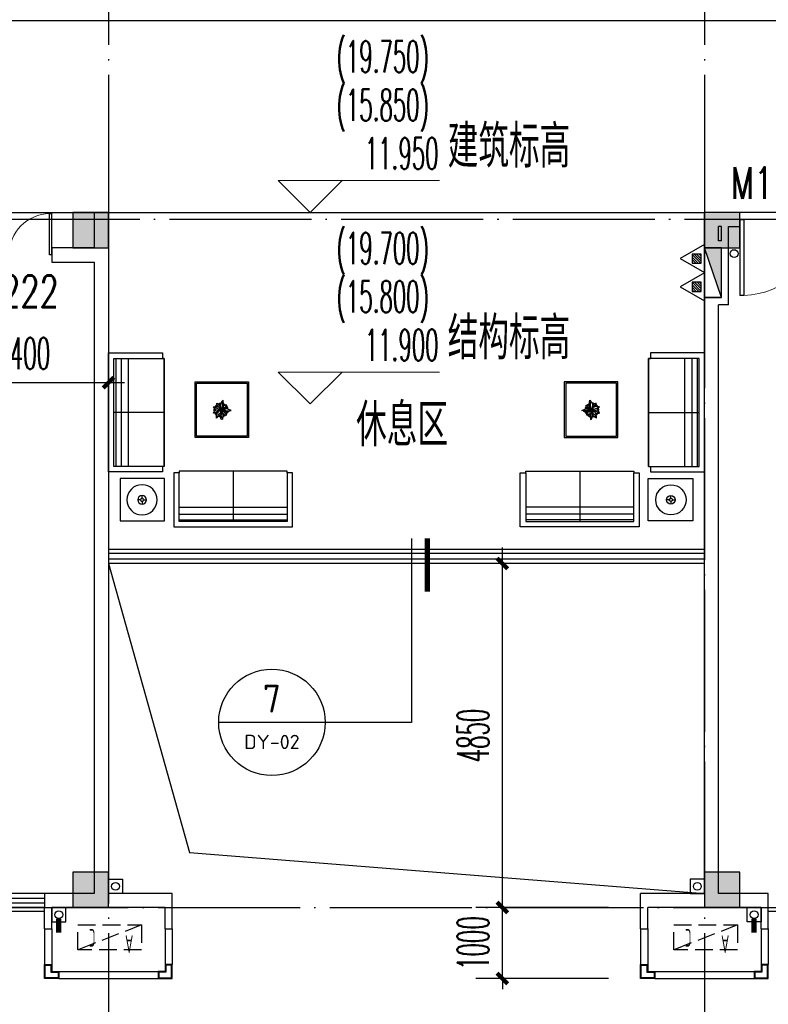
# Model space of a CAD drawing. Extents: x 1779708 to 7299578, y -1121471 to 88434.
# Tile 366 of 656: x 4733866 to 4744417, y -1062206 to -1048327. Entities that reach past the tile are written whole.
import ezdxf
from ezdxf.enums import TextEntityAlignment as Align

# ---------------------------------------------------------------- set-up
doc = ezdxf.new("R2010")
doc.units = 0
doc.header["$LTSCALE"] = 1000
doc.header["$MEASUREMENT"] = 0
doc.linetypes.add('DASH', pattern=[0.35, 0.25, -0.1])
doc.linetypes.add('DOTE', pattern=[2.42, 2, -0.2, 0.02, -0.2])
doc.layers.get('0').update_dxf_attribs({"linetype": 'CONTINUOUS'})
doc.layers.get('Defpoints').update_dxf_attribs({"linetype": 'CONTINUOUS'})
for name, color, linetype in [('11111111111111111111111111111', 50, 'DASH'), ('DIM_IDEN', 3, 'CONTINUOUS'), ('DIM_污水', 3, 'CONTINUOUS'), ('DOTE', 1, 'DOTE'), ('EQUIP_灭火器', 7, 'CONTINUOUS'), ('FUR', 9, 'CONTINUOUS'), ('P_PS_DIM', 1, 'CONTINUOUS'), ('PIPE-雨水', 4, 'CONTINUOUS'), ('PUB_DIM', 3, 'CONTINUOUS'), ('PUB_TEXT', 7, 'CONTINUOUS'), ('SPACE', 7, 'CONTINUOUS'), ('WALL', 255, 'CONTINUOUS'), ('WINDOW', 2, 'CONTINUOUS'), ('WINDOW_TEXT', 7, 'CONTINUOUS'), ('修改', 6, 'CONTINUOUS'), ('墙柱', 2, 'CONTINUOUS'), ('室外构件', 4, 'CONTINUOUS'), ('栏杆', 6, 'CONTINUOUS'), ('看线', 3, 'CONTINUOUS'), ('空调机位表示', 70, 'CONTINUOUS'), ('道路', 33, 'CONTINUOUS')]:
    doc.layers.add(name, color=color, linetype=linetype)
doc.layers.add('DIM_ELEV', color=3, linetype='CONTINUOUS', lineweight=13)
doc.styles.add('_TCH_DIM', font='SIMPLEX.shx', dxfattribs={"width": 0.7, "bigfont": 'GBCBIG.shx'})
doc.styles.add('_TCH_DIM_T3', font='SIMPLEX.shx', dxfattribs={"width": 0.494118, "bigfont": 'GBCBIG.shx'})
doc.styles.add('_TCH_SPACE', font='SIMPLEX', dxfattribs={"height": 5, "bigfont": 'GBCBIG'})
doc.styles.add('_TCH_WINDOW', font='SIMPLEX', dxfattribs={"height": 3.5, "bigfont": 'GBCBIG'})
doc.styles.get("Standard").update_dxf_attribs({"font": 'GBENOR', "bigfont": 'GBCBIG'})
doc.dimstyles.new('_TCH_ARCH&&150', dxfattribs={"dimtxt": 446.25, "dimasz": 150, "dimexe": 375, "dimexo": 450, "dimgap": 189.375, "dimtad": 1, "dimdec": 0, "dimzin": 0, "dimdsep": 46, "dimtxsty": '_TCH_DIM_T3', "dimblk": 'ARCHTICK', "dimcen": 0.09, "dimdle": 225, "dimclrt": 7, "dimazin": 2, "dimtfac": 1, "dimtdec": 0, "dimtix": 1, "dimtmove": 2, "dimatfit": 3, "dimfxl": 250, "dimtolj": 1, "dimtzin": 0, "dimarcsym": 0})

# ---------------------------------------------------------------- blocks, each defined once
blk = doc.blocks.new('A$C159220C3')
at = {"layer": 'DOTE'}
for p, q in [((42800, 149200), (42800, 7200)), ((51200, 149200), (51200, 7200)), ((86800, 18900), (7200, 18900)), ((7200, 9200), (86800, 9200))]:
    blk.add_line(p, q, dxfattribs=at)
blk = doc.blocks.new('A$C606A0922')
at = {"layer": '墙柱'}
h = blk.add_hatch(color=256, dxfattribs=at)
h.paths.add_polyline_path([(24950, 87000), (25450, 87000), (25450, 87500), (24950, 87500)])
h.paths.add_polyline_path([(66900, 125200), (67500, 125200), (67500, 124600), (66900, 124600)])
h.paths.add_polyline_path([(16600, 125200), (17100, 125200), (17100, 124700), (16600, 124700)])
h.paths.add_polyline_path([(27130, 122900), (27130, 122600), (26430, 122600), (26430, 122900)])
h.paths.add_polyline_path([(54500, 138000), (55000, 138000), (55000, 137500), (54500, 137500)])
h.paths.add_polyline_path([(16600, 87000), (17100, 87000), (17100, 87500), (16600, 87500)])
h.paths.add_polyline_path([(42000, 96300), (42500, 96300), (42500, 96800), (42000, 96800)])
h.paths.add_polyline_path([(58500, 105100), (59000, 105100), (59000, 105600), (58500, 105600)])
h.paths.add_polyline_path([(13000, 93250), (13500, 93250), (13500, 93750), (13000, 93750)])
h.paths.add_polyline_path([(66700, 100900), (67200, 100900), (67200, 101400), (66700, 101400)])
h.paths.add_polyline_path([(20700, 118600), (21200, 118600), (21200, 118100), (20700, 118100)])
h.paths.add_polyline_path([(20700, 112000), (21200, 112000), (21200, 111500), (20700, 111500)])
h.paths.add_polyline_path([(13000, 106150), (13500, 106150), (13500, 105650), (13000, 105650)])
h.paths.add_polyline_path([(20700, 99800), (21200, 99800), (21200, 100300), (20700, 100300)])
h.paths.add_polyline_path([(13000, 87000), (13500, 87000), (13500, 87500), (13000, 87500)])
h.paths.add_polyline_path([(74900, 125200), (75600, 125200), (75600, 124600), (74900, 124600)])
h.paths.add_polyline_path([(54900, 113500), (54400, 113500), (54400, 113000), (54900, 113000)])
h.paths.add_polyline_path([(74900, 96300), (75600, 96300), (75600, 96800), (74900, 96800)])
h.paths.add_polyline_path([(500, 93250), (1000, 93250), (1000, 93750), (500, 93750)])
h.paths.add_polyline_path([(500, 106150), (1000, 106150), (1000, 105650), (500, 105650)])
h.paths.add_polyline_path([(8400, 125200), (8900, 125200), (8900, 124700), (8400, 124700)])
h.paths.add_polyline_path([(66900, 113600), (67500, 113600), (67500, 113000), (66900, 113000)])
h.paths.add_polyline_path([(74900, 113000), (75600, 113000), (75600, 113600), (74900, 113600)])
h.paths.add_polyline_path([(58500, 113000), (59100, 113000), (59100, 113600), (58500, 113600)])
h.paths.add_polyline_path([(66700, 105100), (67200, 105100), (67200, 105600), (66700, 105600)])
h.paths.add_polyline_path([(54400, 105100), (54900, 105100), (54900, 105600), (54400, 105600)])
h.paths.add_polyline_path([(50150, 125200), (50650, 125200), (50650, 124700), (50150, 124700)])
h.paths.add_polyline_path([(46200, 87000), (46700, 87000), (46700, 87500), (46200, 87500)])
h.paths.add_polyline_path([(42500, 99800), (42000, 99800), (42000, 100300), (42500, 100300)])
h.paths.add_polyline_path([(42500, 87000), (42000, 87000), (42000, 87500), (42500, 87500)])
h.paths.add_polyline_path([(24900, 99800), (25400, 99800), (25400, 100300), (24900, 100300)])
h.paths.add_polyline_path([(20700, 106150), (21200, 106150), (21200, 105650), (20700, 105650)])
h.paths.add_polyline_path([(13000, 100300), (13500, 100300), (13500, 99800), (13000, 99800)])
h.paths.add_polyline_path([(16600, 112000), (17100, 112000), (17100, 111500), (16600, 111500)])
h.paths.add_polyline_path([(8200, 112000), (8700, 112000), (8700, 111500), (8200, 111500)])
h.paths.add_polyline_path([(500, 112000), (1000, 112000), (1000, 111500), (500, 111500)])
h.paths.add_polyline_path([(16600, 118600), (17100, 118600), (17100, 118100), (16600, 118100)])
h.paths.add_polyline_path([(8400, 118700), (8900, 118700), (8900, 118100), (8400, 118100)])
h.paths.add_polyline_path([(74900, 99500), (75600, 99500), (75600, 100000), (74900, 100000)])
h.paths.add_polyline_path([(75100, 87000), (75600, 87000), (75600, 87500), (75100, 87500)])
h.paths.add_polyline_path([(66900, 96200), (67500, 96200), (67500, 96800), (66900, 96800)])
h.paths.add_polyline_path([(66950, 87000), (67450, 87000), (67450, 87500), (66950, 87500)])
h.paths.add_polyline_path([(58500, 96200), (59100, 96200), (59100, 96800), (58500, 96800)])
h.paths.add_polyline_path([(58550, 87000), (59050, 87000), (59050, 87500), (58550, 87500)])
h.paths.add_polyline_path([(50150, 99800), (50650, 99800), (50650, 100300), (50150, 100300)])
h.paths.add_polyline_path([(50150, 96300), (50650, 96300), (50650, 96800), (50150, 96800)])
h.paths.add_polyline_path([(50150, 87000), (50650, 87000), (50650, 87500), (50150, 87500)])
h.paths.add_polyline_path([(33100, 99800), (33600, 99800), (33600, 100300), (33100, 100300)])
h.paths.add_polyline_path([(33100, 96300), (33600, 96300), (33600, 96800), (33100, 96800)])
h.paths.add_polyline_path([(24900, 96300), (25400, 96300), (25400, 96800), (24900, 96800)])
h.paths.add_polyline_path([(500, 99800), (1000, 99800), (1000, 100300), (500, 100300)])
h.paths.add_polyline_path([(16600, 96300), (17100, 96300), (17100, 96800), (16600, 96800)])
h.paths.add_polyline_path([(33100, 87000), (33600, 87000), (33600, 87500), (33100, 87500)])
h.paths.add_polyline_path([(500, 87000), (1000, 87000), (1000, 87500), (500, 87500)])
h.paths.add_polyline_path([(74900, 128700), (75600, 128700), (75600, 128200), (74900, 128200)])
h.paths.add_polyline_path([(74900, 138000), (75600, 138000), (75600, 137500), (74900, 137500)])
h.paths.add_polyline_path([(66950, 128700), (67450, 128700), (67450, 128200), (66950, 128200)])
h.paths.add_polyline_path([(66950, 138000), (67450, 138000), (67450, 137500), (66950, 137500)])
h.paths.add_polyline_path([(58500, 125200), (59100, 125200), (59100, 124600), (58500, 124600)])
h.paths.add_polyline_path([(58550, 128700), (59050, 128700), (59050, 128200), (58550, 128200)])
h.paths.add_polyline_path([(58550, 138000), (59050, 138000), (59050, 137500), (58550, 137500)])
h.paths.add_polyline_path([(50150, 128700), (50650, 128700), (50650, 128200), (50150, 128200)])
h.paths.add_polyline_path([(50150, 138000), (50650, 138000), (50650, 137500), (50150, 137500)])
h.paths.add_polyline_path([(42000, 125200), (42500, 125200), (42500, 124700), (42000, 124700)])
h.paths.add_polyline_path([(42000, 128700), (42500, 128700), (42500, 128200), (42000, 128200)])
h.paths.add_polyline_path([(33100, 125200), (33600, 125200), (33600, 124700), (33100, 124700)])
h.paths.add_polyline_path([(25060, 125200), (25660, 125200), (25660, 124800), (25060, 124800)])
h.paths.add_polyline_path([(33100, 128700), (33600, 128700), (33600, 128200), (33100, 128200)])
h.paths.add_polyline_path([(24950, 128700), (25450, 128700), (25450, 128200), (24950, 128200)])
h.paths.add_polyline_path([(0, 125500), (700, 125500), (700, 125000), (0, 125000)])
h.paths.add_polyline_path([(0, 128700), (700, 128700), (700, 128200), (0, 128200)])
h.paths.add_polyline_path([(8150, 128700), (8650, 128700), (8650, 128200), (8150, 128200)])
h.paths.add_polyline_path([(16550, 128700), (17050, 128700), (17050, 128200), (16550, 128200)])
h.paths.add_polyline_path([(42000, 138000), (42500, 138000), (42500, 137500), (42000, 137500)])
h.paths.add_polyline_path([(33100, 138000), (33600, 138000), (33600, 137500), (33100, 137500)])
h.paths.add_polyline_path([(24950, 138000), (25450, 138000), (25450, 137500), (24950, 137500)])
h.paths.add_polyline_path([(16550, 138000), (17050, 138000), (17050, 137500), (16550, 137500)])
h.paths.add_polyline_path([(8150, 138000), (8650, 138000), (8650, 137500), (8150, 137500)])
h.paths.add_polyline_path([(0, 138000), (500, 138000), (500, 137500), (0, 137500)])
h.paths.add_polyline_path([(24950, 51000), (25450, 51000), (25450, 50500), (24950, 50500)])
h.paths.add_polyline_path([(66900, 12800), (67500, 12800), (67500, 13400), (66900, 13400)])
h.paths.add_polyline_path([(16600, 12800), (17100, 12800), (17100, 13300), (16600, 13300)])
h.paths.add_polyline_path([(27130, 15100), (27130, 15400), (26430, 15400), (26430, 15100)])
h.paths.add_polyline_path([(54500, 0), (55000, 0), (55000, 500), (54500, 500)])
h.paths.add_polyline_path([(16600, 51000), (17100, 51000), (17100, 50500), (16600, 50500)])
h.paths.add_polyline_path([(42000, 41700), (42500, 41700), (42500, 41200), (42000, 41200)])
h.paths.add_polyline_path([(58500, 32900), (59000, 32900), (59000, 32400), (58500, 32400)])
h.paths.add_polyline_path([(13000, 44750), (13500, 44750), (13500, 44250), (13000, 44250)])
h.paths.add_polyline_path([(66700, 37100), (67200, 37100), (67200, 36600), (66700, 36600)])
h.paths.add_polyline_path([(20700, 19400), (21200, 19400), (21200, 19900), (20700, 19900)])
h.paths.add_polyline_path([(20700, 26000), (21200, 26000), (21200, 26500), (20700, 26500)])
h.paths.add_polyline_path([(13000, 31850), (13500, 31850), (13500, 32350), (13000, 32350)])
h.paths.add_polyline_path([(20700, 38200), (21200, 38200), (21200, 37700), (20700, 37700)])
h.paths.add_polyline_path([(13000, 51000), (13500, 51000), (13500, 50500), (13000, 50500)])
h.paths.add_polyline_path([(74900, 12800), (75600, 12800), (75600, 13400), (74900, 13400)])
h.paths.add_polyline_path([(54900, 24500), (54400, 24500), (54400, 25000), (54900, 25000)])
h.paths.add_polyline_path([(74900, 41700), (75600, 41700), (75600, 41200), (74900, 41200)])
h.paths.add_polyline_path([(500, 44750), (1000, 44750), (1000, 44250), (500, 44250)])
h.paths.add_polyline_path([(500, 31850), (1000, 31850), (1000, 32350), (500, 32350)])
h.paths.add_polyline_path([(8400, 12800), (8900, 12800), (8900, 13300), (8400, 13300)])
h.paths.add_polyline_path([(66900, 24400), (67500, 24400), (67500, 25000), (66900, 25000)])
h.paths.add_polyline_path([(74900, 25000), (75600, 25000), (75600, 24400), (74900, 24400)])
h.paths.add_polyline_path([(58500, 25000), (59100, 25000), (59100, 24400), (58500, 24400)])
h.paths.add_polyline_path([(66700, 32900), (67200, 32900), (67200, 32400), (66700, 32400)])
h.paths.add_polyline_path([(54400, 32900), (54900, 32900), (54900, 32400), (54400, 32400)])
h.paths.add_polyline_path([(50150, 12800), (50650, 12800), (50650, 13300), (50150, 13300)])
h.paths.add_polyline_path([(46200, 51000), (46700, 51000), (46700, 50500), (46200, 50500)])
h.paths.add_polyline_path([(42500, 38200), (42000, 38200), (42000, 37700), (42500, 37700)])
h.paths.add_polyline_path([(42500, 51000), (42000, 51000), (42000, 50500), (42500, 50500)])
h.paths.add_polyline_path([(24900, 38200), (25400, 38200), (25400, 37700), (24900, 37700)])
h.paths.add_polyline_path([(20700, 31850), (21200, 31850), (21200, 32350), (20700, 32350)])
h.paths.add_polyline_path([(13000, 37700), (13500, 37700), (13500, 38200), (13000, 38200)])
h.paths.add_polyline_path([(16600, 26000), (17100, 26000), (17100, 26500), (16600, 26500)])
h.paths.add_polyline_path([(8200, 26000), (8700, 26000), (8700, 26500), (8200, 26500)])
h.paths.add_polyline_path([(500, 26000), (1000, 26000), (1000, 26500), (500, 26500)])
h.paths.add_polyline_path([(16600, 19400), (17100, 19400), (17100, 19900), (16600, 19900)])
h.paths.add_polyline_path([(8400, 19300), (8900, 19300), (8900, 19900), (8400, 19900)])
h.paths.add_polyline_path([(74900, 38500), (75600, 38500), (75600, 38000), (74900, 38000)])
h.paths.add_polyline_path([(75100, 51000), (75600, 51000), (75600, 50500), (75100, 50500)])
h.paths.add_polyline_path([(66900, 41800), (67500, 41800), (67500, 41200), (66900, 41200)])
h.paths.add_polyline_path([(66950, 51000), (67450, 51000), (67450, 50500), (66950, 50500)])
h.paths.add_polyline_path([(58500, 41800), (59100, 41800), (59100, 41200), (58500, 41200)])
h.paths.add_polyline_path([(58550, 51000), (59050, 51000), (59050, 50500), (58550, 50500)])
h.paths.add_polyline_path([(50150, 38200), (50650, 38200), (50650, 37700), (50150, 37700)])
h.paths.add_polyline_path([(50150, 41700), (50650, 41700), (50650, 41200), (50150, 41200)])
h.paths.add_polyline_path([(50150, 51000), (50650, 51000), (50650, 50500), (50150, 50500)])
h.paths.add_polyline_path([(33100, 38200), (33600, 38200), (33600, 37700), (33100, 37700)])
h.paths.add_polyline_path([(33100, 41700), (33600, 41700), (33600, 41200), (33100, 41200)])
h.paths.add_polyline_path([(24900, 41700), (25400, 41700), (25400, 41200), (24900, 41200)])
h.paths.add_polyline_path([(500, 38200), (1000, 38200), (1000, 37700), (500, 37700)])
h.paths.add_polyline_path([(16600, 41700), (17100, 41700), (17100, 41200), (16600, 41200)])
h.paths.add_polyline_path([(33100, 51000), (33600, 51000), (33600, 50500), (33100, 50500)])
h.paths.add_polyline_path([(500, 51000), (1000, 51000), (1000, 50500), (500, 50500)])
h.paths.add_polyline_path([(74900, 9300), (75600, 9300), (75600, 9800), (74900, 9800)])
h.paths.add_polyline_path([(74900, 0), (75600, 0), (75600, 500), (74900, 500)])
h.paths.add_polyline_path([(66950, 9300), (67450, 9300), (67450, 9800), (66950, 9800)])
h.paths.add_polyline_path([(66950, 0), (67450, 0), (67450, 500), (66950, 500)])
h.paths.add_polyline_path([(58500, 12800), (59100, 12800), (59100, 13400), (58500, 13400)])
h.paths.add_polyline_path([(58550, 9300), (59050, 9300), (59050, 9800), (58550, 9800)])
h.paths.add_polyline_path([(58550, 0), (59050, 0), (59050, 500), (58550, 500)])
h.paths.add_polyline_path([(50150, 9300), (50650, 9300), (50650, 9800), (50150, 9800)])
h.paths.add_polyline_path([(50150, 0), (50650, 0), (50650, 500), (50150, 500)])
h.paths.add_polyline_path([(42000, 12800), (42500, 12800), (42500, 13300), (42000, 13300)])
h.paths.add_polyline_path([(42000, 9300), (42500, 9300), (42500, 9800), (42000, 9800)])
h.paths.add_polyline_path([(33100, 12800), (33600, 12800), (33600, 13300), (33100, 13300)])
h.paths.add_polyline_path([(25060, 12800), (25660, 12800), (25660, 13200), (25060, 13200)])
h.paths.add_polyline_path([(33100, 9300), (33600, 9300), (33600, 9800), (33100, 9800)])
h.paths.add_polyline_path([(24950, 9300), (25450, 9300), (25450, 9800), (24950, 9800)])
h.paths.add_polyline_path([(0, 12500), (700, 12500), (700, 13000), (0, 13000)])
h.paths.add_polyline_path([(0, 9300), (700, 9300), (700, 9800), (0, 9800)])
h.paths.add_polyline_path([(8150, 9300), (8650, 9300), (8650, 9800), (8150, 9800)])
h.paths.add_polyline_path([(16550, 9300), (17050, 9300), (17050, 9800), (16550, 9800)])
h.paths.add_polyline_path([(42000, 0), (42500, 0), (42500, 500), (42000, 500)])
h.paths.add_polyline_path([(33100, 0), (33600, 0), (33600, 500), (33100, 500)])
h.paths.add_polyline_path([(24950, 0), (25450, 0), (25450, 500), (24950, 500)])
h.paths.add_polyline_path([(16550, 0), (17050, 0), (17050, 500), (16550, 500)])
h.paths.add_polyline_path([(8150, 0), (8650, 0), (8650, 500), (8150, 500)])
h.paths.add_polyline_path([(0, 0), (500, 0), (500, 500), (0, 500)])
for points in [[(33100, 9300), (33600, 9300), (33600, 9800), (33100, 9800)], [(42000, 9300), (42500, 9300), (42500, 9800), (42000, 9800)], [(33100, 0), (33600, 0), (33600, 500), (33100, 500)], [(42000, 0), (42500, 0), (42500, 500), (42000, 500)]]:
    blk.add_lwpolyline(points, close=True, dxfattribs=at)
blk = doc.blocks.new('A$C46E9187A')
at = {"layer": '空调机位表示', "linetype": 'DASH'}
blk.add_lwpolyline([(0, 0), (0, 350), (900, 350), (900, 0)], close=True, dxfattribs=at)
blk.add_lwpolyline([(0, 0), (900, 350)], dxfattribs=at)
at = {"layer": '空调机位表示', "width": 0.6}
for s, p in [('A', (118, 145)), ('C', (651, 55))]:
    blk.add_text(s, height=250, dxfattribs=at).set_placement(p)
blk = doc.blocks.new('a1')
at = {"layer": '11111111111111111111111111111'}
for p, q in [((59122, 49136), (59122, 48936)), ((59322, 49136), (59122, 49136)), ((59322, 48936), (59322, 49136)), ((59122, 48936), (59322, 48936))]:
    blk.add_line(p, q, dxfattribs=at)
blk = doc.blocks.new('$TwtSys$00000545')
h = blk.add_hatch()
h.set_pattern_fill('ANSI31', color=256, scale=200, angle=180, style=0)
h.set_pattern_definition([(225, (199409.273, 63921.482), (17.6776695, -17.6776695), [])])
h.paths.add_polyline_path([(65, 174), (-65, 174), (-65, 44), (65, 44)])
for p, q in [((0, 344), (-198, 0)), ((198, 0), (0, 344)), ((-198, 0), (198, 0))]:
    blk.add_line(p, q)
blk.add_lwpolyline([(65, 174), (-65, 174), (-65, 44), (65, 44)], close=True)
blk = doc.blocks.new('$plan$00002595')
at = {"layer": 'FUR'}
for p, q in [((2519, 1538), (995, 1538)), ((995, 1538), (995, 852)), ((1757, 826), (1757, 1538)), ((2519, 852), (2519, 1538)), ((995, 1512), (2519, 1512)), ((995, 1436), (2519, 1436)), ((473, 1255), (473, 1293)), ((995, 1334), (2519, 1334)), ((450, 1232), (412, 1232)), ((473, 1210), (473, 1171)), ((496, 1232), (534, 1232)), ((76, 762), (76, -762)), ((762, 762), (76, 762)), ((102, -762), (102, 762)), ((178, -762), (178, 762)), ((279, -762), (279, 762)), ((1955, 335), (1240, 335)), ((1240, 335), (1240, -413)), ((1955, -413), (1955, 335)), ((787, 0), (76, 0)), ((1495, 11), (1480, 9)), ((1480, 9), (1486, -6)), ((1491, 4), (1517, -7)), ((1508, 13), (1495, 11)), ((1523, 13), (1508, 13)), ((1535, 69), (1523, 82)), ((1523, 82), (1523, 66)), ((1523, 66), (1524, 28)), ((1541, 3), (1523, 13)), ((1524, 28), (1536, 7)), ((1557, 53), (1535, 69)), ((1540, 40), (1535, 55)), ((1536, 7), (1549, -8)), ((1542, 34), (1540, 40)), ((1550, 27), (1542, 34)), ((1563, 22), (1550, 27)), ((1568, 42), (1557, 53)), ((1575, 9), (1563, 22)), ((1581, 28), (1568, 42)), ((1579, -11), (1575, 9)), ((1580, 43), (1578, 34)), ((1582, 63), (1580, 43)), ((1587, 10), (1581, 28)), ((1585, 81), (1582, 63)), ((1593, 94), (1585, 81)), ((1597, 18), (1587, 2)), ((1591, -21), (1587, 10)), ((1590, -13), (1600, 3)), ((1604, 98), (1593, 94)), ((1596, 74), (1600, 51)), ((1602, 38), (1597, 18)), ((1600, 51), (1602, 38)), ((1600, 3), (1612, 21)), ((1605, 95), (1604, 98)), ((1607, 79), (1605, 95)), ((1610, 69), (1607, 79)), ((1619, 59), (1610, 69)), ((1612, 21), (1633, 30)), ((1615, 22), (1620, 32)), ((1623, 48), (1619, 59)), ((1620, 32), (1623, 48)), ((1630, 5), (1633, 14)), ((1630, -8), (1630, 5)), ((1633, 30), (1650, 33)), ((1646, 6), (1642, -14)), ((1653, 24), (1646, 6)), ((1650, 33), (1666, 36)), ((1666, 36), (1653, 24)), ((1491, -64), (1478, -80)), ((1478, -80), (1501, -79)), ((1486, -6), (1489, -14)), ((1489, -14), (1503, -31)), ((1504, -48), (1491, -64)), ((1516, -61), (1495, -75)), ((1501, -79), (1519, -84)), ((1503, -31), (1513, -34)), ((1514, -35), (1504, -48)), ((1527, -30), (1514, -35)), ((1532, -57), (1516, -61)), ((1517, -7), (1528, -11)), ((1519, -84), (1539, -81)), ((1544, -26), (1527, -30)), ((1528, -11), (1558, -26)), ((1531, -105), (1528, -129)), ((1528, -129), (1537, -126)), ((1540, -87), (1531, -105)), ((1551, -48), (1532, -57)), ((1537, -126), (1552, -123)), ((1539, -81), (1557, -75)), ((1548, -79), (1540, -87)), ((1563, -27), (1544, -26)), ((1558, -98), (1544, -105)), ((1549, -8), (1559, -24)), ((1566, -44), (1551, -48)), ((1552, -123), (1562, -110)), ((1557, -75), (1565, -64)), ((1566, -88), (1558, -98)), ((1559, -24), (1580, -35)), ((1562, -110), (1576, -97)), ((1565, -64), (1576, -55)), ((1581, -33), (1566, -44)), ((1574, -75), (1566, -88)), ((1576, -70), (1579, -50)), ((1576, -55), (1578, -51)), ((1576, -96), (1576, -70)), ((1580, -116), (1576, -96)), ((1587, -32), (1579, -11)), ((1579, -50), (1585, -30)), ((1580, -35), (1587, -32)), ((1589, -139), (1580, -116)), ((1585, -30), (1605, -48)), ((1585, -32), (1596, -66)), ((1587, -34), (1591, -21)), ((1589, -32), (1598, -21)), ((1589, -35), (1589, -32)), ((1605, -33), (1589, -35)), ((1600, -152), (1589, -139)), ((1591, -35), (1618, -36)), ((1596, -66), (1607, -95)), ((1598, -21), (1612, -13)), ((1619, -50), (1602, -46)), ((1616, -27), (1605, -33)), ((1605, -48), (1622, -77)), ((1608, -113), (1605, -135)), ((1605, -135), (1608, -145)), ((1607, -95), (1608, -113)), ((1630, -64), (1611, -59)), ((1612, -13), (1625, -15)), ((1631, -27), (1616, -27)), ((1618, -36), (1640, -35)), ((1634, -51), (1619, -50)), ((1625, -115), (1619, -144)), ((1622, -77), (1625, -115)), ((1637, -100), (1623, -92)), ((1625, -15), (1630, -8)), ((1642, -71), (1630, -64)), ((1642, -14), (1631, -27)), ((1669, -51), (1634, -51)), ((1650, -101), (1637, -100)), ((1640, -13), (1656, -9)), ((1640, -35), (1650, -26)), ((1640, -52), (1653, -60)), ((1649, -82), (1642, -71)), ((1654, -88), (1649, -82)), ((1650, -26), (1659, -24)), ((1668, -101), (1650, -101)), ((1653, -60), (1666, -76)), ((1656, -9), (1679, -6)), ((1659, -24), (1684, -22)), ((1666, -76), (1667, -90)), ((1667, -90), (1668, -101)), ((1693, -42), (1669, -51)), ((1679, -6), (1698, -12)), ((1684, -22), (1699, -29)), ((1718, -34), (1693, -42)), ((1698, -12), (1707, -24)), ((1707, -24), (1719, -27)), ((1730, -28), (1718, -34)), ((1719, -27), (1730, -28)), ((1615, -171), (1600, -152)), ((1619, -144), (1615, -171)), ((1240, -413), (1955, -413)), ((76, -762), (762, -762))]:
    blk.add_line(p, q, dxfattribs=at)
for points in [[(792, 930), (164, 930), (164, 1530), (792, 1530)], [(2519, 852), (2519, 826), (995, 826), (995, 852), (919, 852), (919, 1614), (2596, 1614), (2596, 852)], [(787, 762), (762, 762), (762, 838), (0, 838), (0, -838), (762, -838), (762, -762), (787, -762)], [(787, 762), (787, 762), (787, -762), (762, -762), (787, -762)], [(1975, -433), (1975, 355), (1220, 355), (1220, -433)]]:
    blk.add_lwpolyline(points, close=True, dxfattribs=at)
for radius in [213, 61, 22.9]:
    blk.add_circle((473, 1232), radius, dxfattribs=at)
for radius, start, end in [(96, 130.6606, 151.3393), (88, 135.0835, 147.5023), (96, 92.503, 110.4563), (88, 93.2699, 107.4002), (96, 44.8021, 69.1804), (88, 48.4756, 65.3347), (88, 17.9864, 40.5771), (96, 17.123, 40.9816), (96, 169.7038, 196.1281), (88, 174.1886, 192.4028), (96, 208.3455, 234.4541), (88, 213.3868, 232.0756), (96, 248.5862, 269.7442), (88, 250.6559, 267.5058), (96, 292.9768, 315.8473), (88, 296.2761, 311.1349), (88, 332.6899, 349.5345), (96, 326.9563, 352.295)]:
    blk.add_arc((1586, -34), radius, start, end, dxfattribs=at)
blk = doc.blocks.new('$WINLIB2D$00000001')
at = {"color": 0}
for points in [[(-0.5, 0.5), (-0.5, -0.5)], [(-0.5, 0.5), (0.5, 0.5)], [(0.5, -0.5), (0.5, 0.5)], [(0.5, 0.1667), (-0.5, 0.1667)], [(0.5, -0.1667), (-0.5, -0.1667)], [(-0.5, -0.5), (0.5, -0.5)]]:
    blk.add_lwpolyline(points, dxfattribs=at)
blk = doc.blocks.new('$DorLib2D$00000001')
for p, q in [((0.45, 0.975), (0.5, 0.975)), ((0.45, 0), (0.45, 0.975)), ((0.5, 0), (0.5, 0.975)), ((0.5, 0), (0.45, 0))]:
    blk.add_line(p, q)
at = {"lineweight": 13}
blk.add_arc((0.475, 0), 0.975, 91.4693, 180, dxfattribs=at)
blk = doc.blocks.new('_ArchTick')
at = {"color": 0, "linetype": 'ByBlock', "const_width": 0.4}
blk.add_lwpolyline([(-0.5, -0.5), (0.5, 0.5)], dxfattribs=at)
blk = doc.blocks.new('*D5624')
at = {"layer": 'Defpoints', "color": 0, "transparency": 16777216}
for p in [(4740669, -1060843), (4742617, -1060843), (4742617, -1061843)]:
    blk.add_point(p, dxfattribs=at)
at = {"layer": 'PUB_DIM', "color": 0, "lineweight": -2, "transparency": 16777216}
for p, q in [((4740669, -1060843), (4740669, -1060693)), ((4742167, -1060843), (4740294, -1060843)), ((4740669, -1061843), (4740669, -1060843)), ((4742167, -1061843), (4740294, -1061843)), ((4740669, -1061843), (4740669, -1061993))]:
    blk.add_line(p, q, dxfattribs=at)
at = {"layer": 'PUB_DIM', "color": 0, "lineweight": -2, "transparency": 16777216, "xscale": 150, "yscale": 150, "zscale": 150}
for p, rotation in [((4740669, -1060843), 270), ((4740669, -1061843), 90)]:
    blk.add_blockref('_ArchTick', p, dxfattribs=dict(at, rotation=rotation))
at = {"layer": 'PUB_DIM', "color": 7, "transparency": 16777216, "insert": (4740256, -1061343), "char_height": 446.2, "attachment_point": 5, "rotation": 90, "style": '_TCH_DIM_T3'}
blk.add_mtext('\\A1;1000', dxfattribs=at)
blk = doc.blocks.new('*D5625')
at = {"layer": 'Defpoints', "color": 0, "transparency": 16777216}
for p in [(4740669, -1055993), (4742617, -1055993), (4742617, -1060843)]:
    blk.add_point(p, dxfattribs=at)
at = {"layer": 'PUB_DIM', "color": 0, "lineweight": -2, "transparency": 16777216}
for p, q in [((4740669, -1061068), (4740669, -1055768)), ((4742167, -1055993), (4740294, -1055993)), ((4742167, -1060843), (4740294, -1060843))]:
    blk.add_line(p, q, dxfattribs=at)
at = {"layer": 'PUB_DIM', "color": 0, "lineweight": -2, "transparency": 16777216, "xscale": 150, "yscale": 150, "zscale": 150}
for p, rotation in [((4740669, -1055993), 90), ((4740669, -1060843), 270)]:
    blk.add_blockref('_ArchTick', p, dxfattribs=dict(at, rotation=rotation))
at = {"layer": 'PUB_DIM', "color": 7, "transparency": 16777216, "insert": (4740256, -1058418), "char_height": 446.2, "attachment_point": 5, "rotation": 90, "style": '_TCH_DIM_T3'}
blk.add_mtext('\\A1;4850', dxfattribs=at)
blk = doc.blocks.new('$DorLib2D$00000002')
for p, q in [((-0.5, 0), (-0.5, 0.4875)), ((-0.475, 0.4875), (-0.5, 0.4875)), ((-0.475, 0), (-0.475, 0.4875)), ((0.475, 0), (0.475, 0.4875)), ((0.475, 0.4875), (0.5, 0.4875)), ((0.5, 0), (0.5, 0.4875)), ((-0.5, 0), (-0.475, 0)), ((0.5, 0), (0.475, 0))]:
    blk.add_line(p, q)
at = {"lineweight": 13}
for centre, start, end in [((-0.4875, 0), 0, 88.53072), ((0.4875, 0), 91.46928, 180)]:
    blk.add_arc(centre, 0.4875, start, end, dxfattribs=at)
blk = doc.blocks.new('*D6542')
at = {"layer": 'Defpoints', "color": 0, "transparency": 16777216}
for p in [(4732717, -1051743), (4735117, -1051743), (4735117, -1053443)]:
    blk.add_point(p, dxfattribs=at)
at = {"layer": 'PUB_DIM', "color": 0, "lineweight": -2, "transparency": 16777216}
for p, q in [((4732717, -1052193), (4732717, -1053818)), ((4735117, -1052193), (4735117, -1053818)), ((4732492, -1053443), (4735342, -1053443))]:
    blk.add_line(p, q, dxfattribs=at)
at = {"layer": 'PUB_DIM', "color": 0, "lineweight": -2, "transparency": 16777216, "xscale": 150, "yscale": 150, "zscale": 150, "rotation": 180}
blk.add_blockref('_ArchTick', (4732717, -1053443), dxfattribs=at)
at = {"layer": 'PUB_DIM', "color": 0, "lineweight": -2, "transparency": 16777216, "xscale": 150, "yscale": 150, "zscale": 150}
blk.add_blockref('_ArchTick', (4735117, -1053443), dxfattribs=at)
at = {"layer": 'PUB_DIM', "color": 7, "transparency": 16777216, "insert": (4733917, -1053031), "char_height": 446.2, "attachment_point": 5, "style": '_TCH_DIM_T3'}
blk.add_mtext('\\A1;2400', dxfattribs=at)

msp = doc.modelspace()

# ---------------------------------------------------------------- linework, layer by layer
at = {"color": 1}
for p, q in [((4743517.1, -1052243.3), (4743517.1, -1051543.3)), ((4743757.1, -1051543.3), (4743517.1, -1051543.3)), ((4743757.1, -1052243.3), (4743517.1, -1051543.3)), ((4743757.1, -1052243.3), (4743757.1, -1051543.3)), ((4743517.1, -1052243.3), (4743757.1, -1052243.3))]:
    msp.add_line(p, q, dxfattribs=at)
msp.add_solid([(4743757.1, -1051543.3), (4743517.1, -1051543.3), (4743757.1, -1052243.3)], dxfattribs=at)
at = {"layer": 'DIM_ELEV'}
for p, q in [((4737960.2, -1051043.3), (4737510.2, -1050593.3)), ((4737510.2, -1050593.3), (4739783.3, -1050593.3)), ((4737960.2, -1051043.3), (4738410.2, -1050593.3)), ((4737960.2, -1053743.3), (4737510.2, -1053293.3)), ((4737510.2, -1053293.3), (4739783.3, -1053293.3)), ((4737960.2, -1053743.3), (4738410.2, -1053293.3))]:
    msp.add_line(p, q, dxfattribs=at)
at = {"layer": 'DIM_IDEN'}
for p, q in [((4739388.5, -1055638.1), (4739388.5, -1058232)), ((4738170.5, -1058232), (4736670.5, -1058232)), ((4739388.5, -1058232), (4738170.5, -1058232))]:
    msp.add_line(p, q, dxfattribs=at)
at = {"layer": 'DIM_IDEN', "const_width": 75}
msp.add_lwpolyline([(4739613.5, -1055638.1), (4739613.5, -1056388.1)], dxfattribs=at)
at = {"layer": 'DIM_IDEN'}
msp.add_circle((4737420.5, -1058232), 750, dxfattribs=at)
at = {"layer": 'DIM_污水', "color": 1}
msp.add_circle((4743935.5, -1051624.1), 55, dxfattribs=at)
at = {"layer": 'DIM_污水', "color": 3}
for centre in [(4735217.1, -1060543.3), (4743417.1, -1060543.3)]:
    msp.add_circle(centre, 55, dxfattribs=at)
at = {"layer": 'DIM_污水', "color": 7}
for centre in [(4734417.1, -1060943.3), (4744217.1, -1060943.3)]:
    msp.add_circle(centre, 55, dxfattribs=at)
at = {"layer": 'DOTE'}
msp.add_line((4743517.1, -1055993.3), (4735117.1, -1055993.3), dxfattribs=at)
at = {"layer": 'PIPE-雨水', "const_width": 75}
for points in [[(4734417.1, -1060998.3), (4734417.1, -1061198.3)], [(4744217.1, -1060998.3), (4744217.1, -1061198.3)]]:
    msp.add_lwpolyline(points, dxfattribs=at)
at = {"layer": 'WALL'}
for p, q in [((4734917.1, -1051043.3), (4734917.1, -1051543.3)), ((4735117.1, -1051043.3), (4734917.1, -1051043.3)), ((4735117.1, -1051043.3), (4735117.1, -1051643.3)), ((4743517.1, -1051543.3), (4743517.1, -1051043.3)), ((4743857.1, -1051043.3), (4743517.1, -1051043.3)), ((4744017.1, -1051043.3), (4743857.1, -1051043.3)), ((4744017.1, -1051243.3), (4744017.1, -1051043.3)), ((4743717.1, -1051442.3), (4743717.1, -1051243.3)), ((4743757.1, -1051243.3), (4743717.1, -1051243.3)), ((4743757.1, -1051442.3), (4743757.1, -1051243.3)), ((4743857.1, -1051243.3), (4744017.1, -1051243.3)), ((4743857.1, -1051542.3), (4743857.1, -1051243.3)), ((4743757.1, -1051442.3), (4743717.1, -1051442.3)), ((4734917.1, -1051543.3), (4734317.1, -1051543.3)), ((4734317.1, -1051543.3), (4734317.1, -1051743.3)), ((4743757.1, -1051543.3), (4743517.1, -1051543.3)), ((4743757.1, -1052243.3), (4743757.1, -1051543.3)), ((4743857.1, -1052344.3), (4743857.1, -1051542.3)), ((4734317.1, -1051743.3), (4734917.1, -1051743.3)), ((4734917.1, -1051743.3), (4734917.1, -1060643.3)), ((4735117.1, -1051643.3), (4735117.1, -1060643.3)), ((4743517.1, -1060643.3), (4743517.1, -1052243.3)), ((4743757.1, -1052243.3), (4743517.1, -1052243.3)), ((4743717.1, -1060643.3), (4743717.1, -1052344.3)), ((4743857.1, -1052344.3), (4743717.1, -1052344.3)), ((4734317.1, -1060643.3), (4734217.1, -1060643.3)), ((4734217.1, -1060643.3), (4734217.1, -1060843.3)), ((4734917.1, -1060643.3), (4734317.1, -1060643.3)), ((4736017.1, -1060643.3), (4735117.1, -1060643.3)), ((4736017.1, -1061143.3), (4736017.1, -1060643.3)), ((4743517.1, -1060643.3), (4742617.1, -1060643.3)), ((4742617.1, -1061143.3), (4742617.1, -1060643.3)), ((4744317.1, -1060643.3), (4743717.1, -1060643.3)), ((4744417.1, -1060643.3), (4744317.1, -1060643.3)), ((4744417.1, -1060843.3), (4744417.1, -1060643.3)), ((4734217.1, -1061143.3), (4734217.1, -1060843.3)), ((4735017.1, -1060843.3), (4734317.1, -1060843.3)), ((4734317.1, -1061143.3), (4734317.1, -1060843.3)), ((4735917.1, -1060843.3), (4735017.1, -1060843.3)), ((4735917.1, -1061143.3), (4735917.1, -1060843.3)), ((4743617.1, -1060843.3), (4742717.1, -1060843.3)), ((4742717.1, -1061143.3), (4742717.1, -1060843.3)), ((4744317.1, -1060843.3), (4743617.1, -1060843.3)), ((4744317.1, -1061143.3), (4744317.1, -1060843.3)), ((4744417.1, -1061143.3), (4744417.1, -1060843.3)), ((4734217.1, -1061143.3), (4734317.1, -1061143.3)), ((4735917.1, -1061143.3), (4736017.1, -1061143.3)), ((4742617.1, -1061143.3), (4742717.1, -1061143.3)), ((4744317.1, -1061143.3), (4744417.1, -1061143.3))]:
    msp.add_line(p, q, dxfattribs=at)
at = {"layer": 'WINDOW'}
msp.add_line((4745117.1, -1051043.3), (4744017.1, -1051043.3), dxfattribs=at)
at = {"layer": '室外构件'}
msp.add_line((4718617.1, -1051043.3), (4743517.1, -1051043.3), dxfattribs=at)
for points in [[(4721917.1, -1048343.3), (4721917.1, -1022343.3), (4756717.1, -1022343.3), (4756717.1, -1048343.3), (4721917.1, -1048343.3)], [(4735117.1, -1055993.3), (4736260.2, -1060066.5), (4743517.1, -1060643.3)], [(4734217.1, -1061143.3), (4734217.1, -1061643.3)], [(4734317.1, -1061143.3), (4734317.1, -1061643.3)], [(4735917.1, -1061143.3), (4735917.1, -1061643.3)], [(4736017.1, -1061143.3), (4736017.1, -1061643.3)], [(4742617.1, -1061143.3), (4742617.1, -1061643.3)], [(4742717.1, -1061143.3), (4742717.1, -1061643.3)], [(4744317.1, -1061143.3), (4744317.1, -1061643.3)], [(4744417.1, -1061143.3), (4744417.1, -1061643.3)], [(4734417.1, -1061743.3), (4735817.1, -1061743.3)], [(4742817.1, -1061743.3), (4744217.1, -1061743.3)], [(4734417.1, -1061843.3), (4735817.1, -1061843.3)], [(4742817.1, -1061843.3), (4744217.1, -1061843.3)]]:
    msp.add_lwpolyline(points, dxfattribs=at)
for points in [[(4734317.1, -1061643.3), (4734317.1, -1061743.3), (4734417.1, -1061743.3), (4734417.1, -1061843.3), (4734217.1, -1061843.3), (4734217.1, -1061643.3)], [(4734307.1, -1061653.3), (4734307.1, -1061753.3), (4734407.1, -1061753.3), (4734407.1, -1061833.3), (4734227.1, -1061833.3), (4734227.1, -1061653.3)], [(4735917.1, -1061643.3), (4735917.1, -1061743.3), (4735817.1, -1061743.3), (4735817.1, -1061843.3), (4736017.1, -1061843.3), (4736017.1, -1061643.3)], [(4735927.1, -1061653.3), (4735927.1, -1061753.3), (4735827.1, -1061753.3), (4735827.1, -1061833.3), (4736007.1, -1061833.3), (4736007.1, -1061653.3)], [(4742717.1, -1061643.3), (4742717.1, -1061743.3), (4742817.1, -1061743.3), (4742817.1, -1061843.3), (4742617.1, -1061843.3), (4742617.1, -1061643.3)], [(4742707.1, -1061653.3), (4742707.1, -1061753.3), (4742807.1, -1061753.3), (4742807.1, -1061833.3), (4742627.1, -1061833.3), (4742627.1, -1061653.3)], [(4744317.1, -1061643.3), (4744317.1, -1061743.3), (4744217.1, -1061743.3), (4744217.1, -1061843.3), (4744417.1, -1061843.3), (4744417.1, -1061643.3)], [(4744327.1, -1061653.3), (4744327.1, -1061753.3), (4744227.1, -1061753.3), (4744227.1, -1061833.3), (4744407.1, -1061833.3), (4744407.1, -1061653.3)]]:
    msp.add_lwpolyline(points, close=True, dxfattribs=at)
at = {"layer": '栏杆'}
for p, q in [((4743517.1, -1055793.3), (4735117.1, -1055793.3)), ((4743517.1, -1055853.3), (4735117.1, -1055853.3)), ((4743517.1, -1055933.3), (4735117.1, -1055933.3)), ((4743517.1, -1055993.3), (4735117.1, -1055993.3))]:
    msp.add_line(p, q, dxfattribs=at)
at = {"layer": '看线', "color": 190}
for p, q in [((4727617.1, -1060893.3), (4734217.1, -1060893.3)), ((4744417.1, -1060893.3), (4751017.1, -1060893.3))]:
    msp.add_line(p, q, dxfattribs=at)

# ---------------------------------------------------------------- block references
at = {"layer": 'EQUIP_灭火器', "color": 6, "xscale": -1, "yscale": -1, "rotation": 270}
for p in [(4743517.1, -1051694.9), (4743517.1, -1052091.7)]:
    msp.add_blockref('$TwtSys$00000545', p, dxfattribs=at)
at = {"layer": 'P_PS_DIM', "color": 3, "xscale": -1}
msp.add_blockref('a1', (4794439.1, -1109578.9), dxfattribs=at)
at = {"layer": 'P_PS_DIM', "color": 3}
msp.add_blockref('a1', (4684195.1, -1109578.9), dxfattribs=at)
at = {"layer": 'P_PS_DIM', "color": 7}
msp.add_blockref('a1', (4675195.1, -1109978.9), dxfattribs=at)
at = {"layer": 'P_PS_DIM', "color": 7, "xscale": -1}
msp.add_blockref('a1', (4803439, -1109978.9), dxfattribs=at)
at = {"layer": 'WINDOW'}
ref = msp.add_blockref('$DorLib2D$00000001', (4744567.1, -1051143.3), dxfattribs=dict(at, xscale=1100, yscale=1100, zscale=1100, rotation=180))
ref.add_attrib('A', 'M1122', (4743892.1, -1050853.9), dxfattribs={"layer": 'WINDOW_TEXT', "height": 446.25, "style": '_TCH_WINDOW', "width": 0.705882})
ref = msp.add_blockref('$DorLib2D$00000002', (4733717.1, -1051643.3), dxfattribs=dict(at, xscale=1200, yscale=1200, zscale=1200, rotation=4.733352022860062e-08))
ref.add_attrib('A', 'M1222', (4733012.1, -1052378.9), dxfattribs={"layer": 'WINDOW_TEXT', "height": 446.25, "rotation": 0, "style": '_TCH_WINDOW', "width": 0.705882})
ref = msp.add_blockref('$WINLIB2D$00000001', (4730917.1, -1060743.3), dxfattribs=dict(at, xscale=6600, yscale=-200, zscale=6600, rotation=180))
ref.add_attrib('A', 'LC6621', (4730144.6, -1061478.9), dxfattribs={"layer": 'WINDOW_TEXT', "height": 446.25, "style": '_TCH_WINDOW', "width": 0.705882})
at = {"layer": '修改'}
for name, p in [('A$C159220C3', (4692317.1, -1070043.3)), ('A$C606A0922', (4701517.1, -1060843.3))]:
    msp.add_blockref(name, p, dxfattribs=at)
at = {"layer": '空调机位表示', "linetype": 'DASH', "rotation": 180}
for p in [(4735584.5, -1061088.2), (4743984.5, -1061088.2)]:
    msp.add_blockref('A$C46E9187A', p, dxfattribs=at)
at = {"layer": '道路', "yscale": -1}
msp.add_blockref('$plan$00002595', (4735117.1, -1053863.1), dxfattribs=at)
at = {"layer": '道路', "rotation": 180}
msp.add_blockref('$plan$00002595', (4743517.1, -1053863.1), dxfattribs=at)

# ---------------------------------------------------------------- texts
at = {"layer": 'PUB_TEXT', "color": 7, "style": '_TCH_DIM', "width": 0.494118}
for s, p in [('(19.750)', (4738331.3, -1049070.8)), ('(15.850)', (4738331.3, -1049753.3)), ('11.950', (4738730.3, -1050435.8)), ('(19.700)', (4738331.3, -1051770.8)), ('(15.800)', (4738331.3, -1052453.3)), ('11.900', (4738730.3, -1053135.8))]:
    msp.add_text(s, height=446.25, dxfattribs=at).set_placement(p)
at = {"layer": 'PUB_TEXT', "color": 7}
for s, height, width, p, p2 in [('7', 392, 1.013131, (4737292, -1058093.3), (4737549.1, -1058093.3)), ('DY-02', 201.87, 1.026321, (4737029.1, -1058609), (4737811.9, -1058609))]:
    msp.add_text(s, height=height, dxfattribs=dict(at, width=width)).set_placement(p, p2, align=Align.FIT)
at = {"layer": 'SPACE', "style": '_TCH_SPACE'}
for s, p in [('建筑标高', (4739898.1, -1050414.5)), ('结构标高', (4739898.1, -1053114.5)), ('休息区', (4738607.7, -1054340.3))]:
    msp.add_text(s, height=600, dxfattribs=at).set_placement(p)

# ---------------------------------------------------------------- dimensions: what is measured, and where the dimension line sits
at = {"layer": 'PUB_DIM'}
for p1, p2, distance, picture, middle in [((4732717.1, -1051743.3), (4735117.1, -1051743.3), -1700, '*D6542', (4733917.1, -1053030.8)), ((4742617.1, -1060843.3), (4742617.1, -1055993.3), 1948.2, '*D5625', (4740256.4, -1058418.3)), ((4742617.1, -1061843.3), (4742617.1, -1060843.3), 1948.2, '*D5624', (4740256.4, -1061343.3))]:
    dim = msp.add_aligned_dim(p1=p1, p2=p2, distance=distance, dimstyle='_TCH_ARCH&&150', dxfattribs=at)
    dim.commit()
    dim.dimension.update_dxf_attribs({"geometry": picture, "text_midpoint": middle})

doc.saveas('drawing.dxf')
